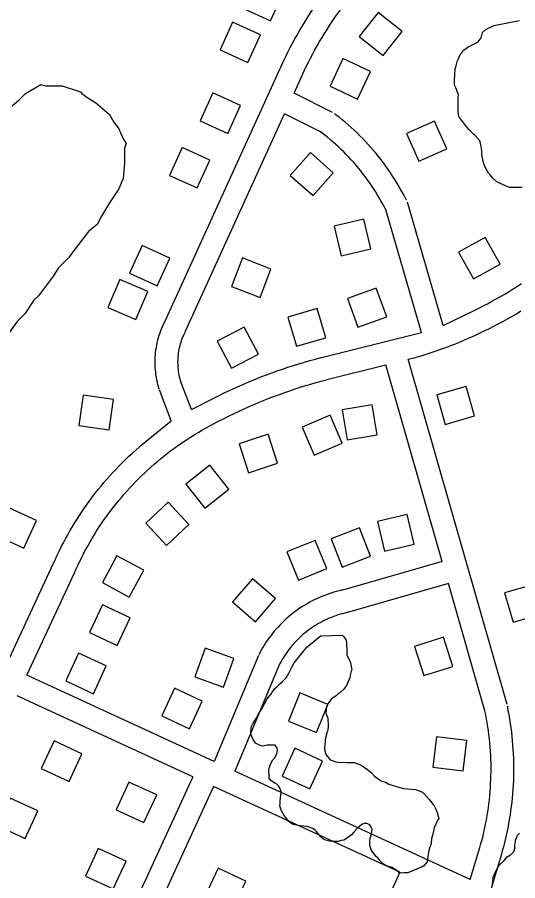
# Model space of a CAD drawing. Extents: x 3683402 to 3721514, y 487807 to 513565.
# Drawn here: x 3703981 to 3704638, y 495488 to 496621 of the extents above; entities that cross this region are included whole.
import ezdxf

# ---------------------------------------------------------------- set-up
doc = ezdxf.new("R2010")
doc.units = 0
for name, color, linetype in [('V-BLDG-OTLN', 7, 'Continuous'), ('V-ROAD-CNTR', 7, 'Continuous'), ('V-SITE-VEGE', 7, 'Continuous')]:
    doc.layers.add(name, color=color, linetype=linetype)

msp = doc.modelspace()

# ---------------------------------------------------------------- linework, layer by layer
at = {"layer": 'V-BLDG-OTLN'}
for points in [[(3704313.2, 496616.6), (3704329.8, 496653), (3704293.4, 496669.6), (3704276.8, 496633.2)], [(3704454.3, 496627.3), (3704429.5, 496595.9), (3704460.9, 496571.1), (3704485.7, 496602.5)], [(3704283.3, 496561.6), (3704299.9, 496598), (3704263.5, 496614.6), (3704247, 496578.2)], [(3704408.1, 496566.8), (3704391.3, 496530.5), (3704427.5, 496513.6), (3704444.4, 496549.9)], [(3704257.3, 496468.8), (3704273.9, 496505.2), (3704237.5, 496521.8), (3704220.9, 496485.4)], [(3704491.8, 496468.7), (3704508, 496432.2), (3704544.6, 496448.4), (3704528.4, 496484.9)], [(3704217, 496397.1), (3704233.6, 496433.5), (3704197.2, 496450.1), (3704180.6, 496413.7)], [(3704395.5, 496417.1), (3704365.5, 496443.6), (3704339, 496413.6), (3704369, 496387.1)], [(3704444.7, 496317.2), (3704435.6, 496356.2), (3704396.6, 496347), (3704405.8, 496308.1)], [(3704579.4, 496277.8), (3704614.3, 496297.2), (3704594.9, 496332.2), (3704559.9, 496312.7)], [(3704164.4, 496268.8), (3704181, 496305.2), (3704144.6, 496321.8), (3704128, 496285.4)], [(3704276.5, 496305.3), (3704262.1, 496268), (3704299.4, 496253.5), (3704313.8, 496290.8)], [(3704136.5, 496224.4), (3704152.3, 496261.2), (3704115.5, 496276.9), (3704099.8, 496240.1)], [(3704427.9, 496214.5), (3704465.6, 496228.1), (3704452, 496265.7), (3704414.4, 496252.2)], [(3704347.4, 496189.4), (3704385.7, 496200.7), (3704374.5, 496239.1), (3704336.1, 496227.8)], [(3704261.8, 496160.6), (3704297.3, 496179.2), (3704278.8, 496214.6), (3704243.3, 496196.1)], [(3704531.4, 496125.5), (3704542.4, 496087), (3704580.8, 496098), (3704569.8, 496136.5)], [(3704101.4, 496079.9), (3704107, 496119.5), (3704067.4, 496125.1), (3704061.8, 496085.5)], [(3704446.6, 496112.6), (3704407.1, 496106.1), (3704413.6, 496066.6), (3704453, 496073.1)], [(3704391.3, 496099), (3704354.6, 496083.2), (3704370.4, 496046.4), (3704407.1, 496062.3)], [(3704309.9, 496073.9), (3704271.9, 496061.5), (3704284.3, 496023.5), (3704322.4, 496035.9)], [(3704233.5, 496033.4), (3704202.2, 496008.5), (3704227, 495977.2), (3704258.4, 496002.1)], [(3704178.9, 495984.7), (3704149.6, 495957.5), (3704176.8, 495928.2), (3704206.1, 495955.4)], [(3703989.4, 495924.4), (3704006.2, 495960.7), (3703969.9, 495977.5), (3703953.1, 495941.2)], [(3704462.6, 495920.7), (3704501.6, 495929.7), (3704492.6, 495968.6), (3704453.6, 495959.6)], [(3704407.2, 495899.4), (3704444.4, 495914), (3704429.9, 495951.2), (3704392.6, 495936.7)], [(3704349.8, 495882.6), (3704386.9, 495897.7), (3704371.8, 495934.7), (3704334.7, 495919.6)], [(3704111.7, 495914.7), (3704092.6, 495879.5), (3704127.8, 495860.4), (3704146.9, 495895.6)], [(3704293.5, 495828.1), (3704319.6, 495858.4), (3704289.4, 495884.5), (3704263.2, 495854.2)], [(3704620.4, 495866), (3704631.4, 495827.5), (3704669.9, 495838.6), (3704658.8, 495877)], [(3704112, 495796.9), (3704128.9, 495833.2), (3704092.6, 495850.1), (3704075.7, 495813.8)], [(3704552.3, 495769.4), (3704540.3, 495807.6), (3704502.2, 495795.6), (3704514.2, 495757.4)], [(3704044.6, 495750.4), (3704080.9, 495733.6), (3704097.6, 495770), (3704061.3, 495786.7)], [(3704251.4, 495742), (3704265.2, 495779.6), (3704227.6, 495793.3), (3704213.9, 495755.8)], [(3704170.6, 495704.4), (3704206.9, 495687.7), (3704223.7, 495724), (3704187.3, 495740.8)], [(3704351.5, 495734.6), (3704336.6, 495697.5), (3704373.7, 495682.5), (3704388.6, 495719.6)], [(3704565.9, 495632.4), (3704570.8, 495672.1), (3704531.1, 495677), (3704526.2, 495637.3)], [(3704012.4, 495635.3), (3704048.8, 495618.5), (3704065.5, 495654.9), (3704029.2, 495671.6)], [(3704328.6, 495625.6), (3704364.9, 495608.9), (3704381.6, 495645.2), (3704345.3, 495662)], [(3704110.8, 495581.4), (3704147.1, 495564.7), (3704163.9, 495601), (3704127.5, 495617.7)], [(3703954.8, 495560.3), (3703991.1, 495543.5), (3704007.9, 495579.8), (3703971.5, 495596.6)], [(3704070.5, 495494.4), (3704106.8, 495477.7), (3704123.6, 495514), (3704087.2, 495530.7)], [(3704227.6, 495468.2), (3704263.9, 495451.4), (3704280.7, 495487.8), (3704244.3, 495504.5)]]:
    msp.add_lwpolyline(points, close=True, dxfattribs=at)
at = {"layer": 'V-ROAD-CNTR'}
for points in [[(3704330.3, 496563.7), (3704333.1, 496569.6), (3704336.1, 496575.5), (3704339, 496581.3), (3704342.1, 496587.1), (3704345.2, 496592.9), (3704348.5, 496598.6), (3704351.7, 496604.3), (3704355.1, 496610), (3704358.5, 496615.6), (3704362, 496621.2), (3704365.6, 496626.7), (3704369.2, 496632.2), (3704372.9, 496637.6), (3704376.7, 496643), (3704380.5, 496648.3), (3704384.4, 496653.6), (3704388.4, 496658.9), (3704392.4, 496664.1), (3704396.5, 496669.2), (3704400.7, 496674.3), (3704404.8, 496679.2)], [(3704357.4, 496550.8), (3704360.1, 496556.4), (3704362.9, 496562), (3704365.7, 496567.5), (3704368.6, 496573), (3704371.5, 496578.4), (3704374.5, 496583.8), (3704377.6, 496589.2), (3704380.8, 496594.5), (3704384, 496599.8), (3704387.3, 496605.1), (3704390.7, 496610.3), (3704394.1, 496615.4), (3704397.6, 496620.6), (3704401.1, 496625.6), (3704404.8, 496630.7), (3704408.4, 496635.7), (3704412.2, 496640.6), (3704416, 496645.5), (3704419.8, 496650.3), (3704423.8, 496655.1), (3704427.8, 496659.9)], [(3704173.9, 496220.7), (3704330.2, 496563.5)], [(3704344, 496521.5), (3704357.5, 496551)], [(3704394.7, 496496.2), (3704344, 496521.5)], [(3704201.2, 496208.2), (3704331.6, 496494.2)], [(3704381.3, 496469.3), (3704331.6, 496494.2)], [(3704491.6, 496381.2), (3704489.3, 496385.7), (3704486.8, 496390.3), (3704484.3, 496394.9), (3704481.6, 496399.5), (3704479, 496404), (3704476.2, 496408.4), (3704473.4, 496412.8), (3704470.5, 496417.2), (3704467.5, 496421.5), (3704464.5, 496425.8), (3704461.4, 496430), (3704458.2, 496434.2), (3704454.9, 496438.3), (3704451.6, 496442.4), (3704448.3, 496446.4), (3704444.8, 496450.3), (3704441.3, 496454.2), (3704437.8, 496458.1), (3704434.2, 496461.9), (3704430.5, 496465.6), (3704426.7, 496469.3), (3704423, 496472.9), (3704419.1, 496476.5), (3704415.2, 496479.9), (3704411.2, 496483.4), (3704407.2, 496486.7), (3704403.1, 496490), (3704399, 496493.2), (3704397.2, 496494.7)], [(3704464.9, 496367.5), (3704462.7, 496371.8), (3704460.5, 496376), (3704458.1, 496380.2), (3704455.8, 496384.3), (3704453.3, 496388.4), (3704450.8, 496392.4), (3704448.2, 496396.4), (3704445.6, 496400.4), (3704442.9, 496404.3), (3704440.2, 496408.2), (3704437.3, 496412), (3704434.5, 496415.8), (3704431.5, 496419.6), (3704428.5, 496423.3), (3704425.4, 496426.9), (3704422.3, 496430.5), (3704419.2, 496434.1), (3704415.9, 496437.6), (3704412.6, 496441), (3704409.3, 496444.4), (3704405.9, 496447.7), (3704402.4, 496451), (3704398.9, 496454.2), (3704395.4, 496457.4), (3704391.8, 496460.5), (3704388.1, 496463.6), (3704384.4, 496466.6), (3704380.7, 496469.5), (3704378.9, 496470.9)], [(3704539.7, 496216.9), (3704492.7, 496378.5)], [(3704511.1, 496207.6), (3704463.9, 496370.1)], [(3704539.7, 496216.9), (3704580.6, 496236.4), (3704586.4, 496239.3), (3704592.2, 496242.3), (3704598, 496245.3), (3704603.7, 496248.4), (3704609.4, 496251.5), (3704615, 496254.7), (3704620.6, 496258), (3704626.2, 496261.4), (3704631.7, 496264.8), (3704637.2, 496268.3), (3704642.6, 496271.8)], [(3704504.3, 496175), (3704510.8, 496176.9), (3704517.3, 496178.9), (3704523.9, 496181.1), (3704530.4, 496183.3), (3704536.8, 496185.5), (3704543.3, 496187.9), (3704549.7, 496190.3), (3704556.1, 496192.8), (3704562.4, 496195.4), (3704568.7, 496198.1), (3704575, 496200.8), (3704581.3, 496203.6), (3704587.5, 496206.5), (3704593.7, 496209.5), (3704599.8, 496212.5), (3704606, 496215.6), (3704612, 496218.8), (3704618.1, 496222), (3704624.1, 496225.4), (3704630, 496228.7), (3704635.9, 496232.2), (3704641.8, 496235.8)], [(3704167.2, 496133.1), (3704166.3, 496136.1), (3704165.4, 496139.2), (3704164.7, 496142.4), (3704164, 496145.6), (3704163.4, 496148.9), (3704162.9, 496152.1), (3704162.5, 496155.3), (3704162.1, 496158.6), (3704161.9, 496161.9), (3704161.8, 496165.2), (3704161.7, 496168.4), (3704161.8, 496171.7), (3704161.9, 496175), (3704162.1, 496178.3), (3704162.4, 496181.5), (3704162.9, 496184.8), (3704163.4, 496188), (3704163.9, 496191.3), (3704164.6, 496194.5), (3704165.4, 496197.7), (3704166.2, 496200.8), (3704167.2, 496204), (3704168.2, 496207.1), (3704169.3, 496210.2), (3704170.6, 496213.2), (3704171.8, 496216.2), (3704173.2, 496219.2), (3704174.1, 496221.1)], [(3704195.9, 496141.8), (3704195.1, 496144.4), (3704194.5, 496146.7), (3704193.9, 496149.1), (3704193.4, 496151.5), (3704193, 496153.9), (3704192.6, 496156.3), (3704192.3, 496158.7), (3704192, 496161.2), (3704191.9, 496163.6), (3704191.8, 496166), (3704191.7, 496168.5), (3704191.8, 496170.9), (3704191.9, 496173.4), (3704192, 496175.8), (3704192.3, 496178.2), (3704192.6, 496180.6), (3704192.9, 496183.1), (3704193.4, 496185.5), (3704193.9, 496187.9), (3704194.5, 496190.2), (3704195.1, 496192.6), (3704195.8, 496194.9), (3704196.6, 496197.2), (3704197.4, 496199.5), (3704198.3, 496201.8), (3704199.3, 496204), (3704200.3, 496206.3), (3704201.1, 496207.9)], [(3704379.9, 496174.8), (3704511.1, 496207.6)], [(3704209.4, 496106.3), (3704238.9, 496121.5), (3704245.6, 496124.9), (3704252.4, 496128.2), (3704259.2, 496131.4), (3704266, 496134.6), (3704272.9, 496137.7), (3704279.8, 496140.7), (3704286.7, 496143.6), (3704293.6, 496146.4), (3704300.6, 496149.2), (3704307.7, 496151.9), (3704314.7, 496154.5), (3704321.8, 496157.1), (3704328.9, 496159.5), (3704336, 496161.9), (3704343.2, 496164.2), (3704350.3, 496166.5), (3704357.6, 496168.6), (3704364.8, 496170.7), (3704372, 496172.7), (3704379.3, 496174.6), (3704379.8, 496174.7)], [(3704493.6, 496172.3), (3704503.7, 496174.8)], [(3704623.5, 495719.6), (3704493.6, 496172.3)], [(3704387.2, 496145.7), (3704464.5, 496165)], [(3704538.5, 495907.1), (3704464.5, 496165)], [(3704209.4, 496106.3), (3704195.6, 496142.8)], [(3704246, 496091.5), (3704252.5, 496094.8), (3704258.9, 496098), (3704265.4, 496101.2), (3704271.9, 496104.3), (3704278.4, 496107.3), (3704285, 496110.2), (3704291.6, 496113.1), (3704298.2, 496115.9), (3704304.9, 496118.6), (3704311.6, 496121.3), (3704318.3, 496123.8), (3704325, 496126.3), (3704331.8, 496128.8), (3704338.6, 496131.1), (3704345.4, 496133.4), (3704352.2, 496135.6), (3704359.1, 496137.8), (3704366, 496139.8), (3704372.9, 496141.8), (3704379.8, 496143.7), (3704386.8, 496145.6), (3704387.3, 496145.7)], [(3704182.9, 496091.6), (3704167.5, 496132.2)], [(3704224.9, 496114.4), (3704229.9, 496116.9), (3704232.5, 496118.2)], [(3704028.5, 495904.5), (3704030.9, 495909.9), (3704033.4, 495915.3), (3704036, 495920.7), (3704038.7, 495926.1), (3704041.4, 495931.4), (3704044.2, 495936.7), (3704047.1, 495941.9), (3704050, 495947.1), (3704053, 495952.2), (3704056.1, 495957.4), (3704059.3, 495962.4), (3704062.5, 495967.5), (3704065.8, 495972.4), (3704069.2, 495977.4), (3704072.6, 495982.3), (3704076.1, 495987.1), (3704079.7, 495991.9), (3704083.3, 495996.6), (3704087, 496001.3), (3704090.8, 496006), (3704094.6, 496010.5), (3704098.5, 496015.1), (3704102.5, 496019.5), (3704106.5, 496024), (3704110.6, 496028.3), (3704114.7, 496032.6), (3704118.9, 496036.9), (3704123.2, 496041.1), (3704127.5, 496045.2), (3704131.9, 496049.3), (3704136.3, 496053.3), (3704140.8, 496057.2), (3704145.3, 496061.1), (3704149.9, 496065), (3704182.9, 496091.6)], [(3704055.9, 495892.3), (3704058.2, 495897.5), (3704060.6, 495902.6), (3704063, 495907.6), (3704065.4, 495912.5), (3704068, 495917.5), (3704070.6, 495922.4), (3704073.3, 495927.3), (3704076, 495932.1), (3704078.8, 495936.9), (3704081.7, 495941.7), (3704084.6, 495946.4), (3704087.6, 495951.1), (3704090.7, 495955.7), (3704093.8, 495960.3), (3704097, 495964.8), (3704100.3, 495969.3), (3704103.6, 495973.8), (3704107, 495978.2), (3704110.5, 495982.6), (3704114, 495986.9), (3704117.5, 495991.1), (3704121.1, 495995.4), (3704124.8, 495999.5), (3704128.6, 496003.6), (3704132.4, 496007.7), (3704136.2, 496011.7), (3704140.1, 496015.7), (3704144.1, 496019.6), (3704148.1, 496023.4), (3704152.2, 496027.2), (3704156.3, 496030.9), (3704160.5, 496034.6), (3704164.7, 496038.2), (3704169, 496041.8), (3704173.3, 496045.3), (3704177.6, 496048.7), (3704182.1, 496052.1), (3704186.5, 496055.4), (3704191, 496058.6), (3704195.6, 496061.8), (3704200.2, 496065), (3704204.8, 496068), (3704209.5, 496071), (3704214.2, 496073.9), (3704219, 496076.8), (3704223.8, 496079.6), (3704228.6, 496082.3), (3704233.5, 496085), (3704238.4, 496087.6), (3704243.4, 496090.1), (3704245.9, 496091.4)], [(3703965.2, 495767.9), (3704028.6, 495904.7)], [(3704538.5, 495907.1), (3704406.2, 495869.2)], [(3703993.5, 495757.8), (3704055.8, 495892.1)], [(3704546.7, 495878.2), (3704414.4, 495840.3)], [(3704594.6, 495711.3), (3704546.7, 495878.2)], [(3704406.9, 495869.4), (3704403.4, 495868.5), (3704399.7, 495867.6), (3704396.1, 495866.6), (3704392.4, 495865.4), (3704388.9, 495864.2), (3704385.3, 495863), (3704381.8, 495861.6), (3704378.3, 495860.1), (3704374.8, 495858.6), (3704371.4, 495857), (3704368, 495855.3), (3704364.7, 495853.5), (3704361.4, 495851.7), (3704358.1, 495849.8), (3704354.9, 495847.8), (3704351.8, 495845.7), (3704348.6, 495843.5), (3704345.6, 495841.3), (3704342.6, 495839), (3704339.6, 495836.7), (3704336.7, 495834.3), (3704333.9, 495831.8), (3704331.1, 495829.2), (3704328.4, 495826.6), (3704325.7, 495823.9), (3704323.1, 495821.1), (3704320.6, 495818.3), (3704318.1, 495815.5), (3704315.7, 495812.6), (3704313.4, 495809.6), (3704311.1, 495806.5), (3704308.9, 495803.5), (3704306.8, 495800.3), (3704304.8, 495797.1), (3704302.8, 495793.9), (3704300.9, 495790.6), (3704299.1, 495787.4), (3704297.9, 495785)], [(3704413.7, 495840.2), (3704410.6, 495839.4), (3704407.6, 495838.6), (3704404.6, 495837.8), (3704401.7, 495836.9), (3704398.7, 495835.9), (3704395.8, 495834.9), (3704393, 495833.7), (3704390.1, 495832.6), (3704387.3, 495831.3), (3704384.5, 495830), (3704381.8, 495828.6), (3704379, 495827.2), (3704376.3, 495825.7), (3704373.7, 495824.1), (3704371.1, 495822.5), (3704368.5, 495820.8), (3704366, 495819), (3704363.5, 495817.2), (3704361, 495815.4), (3704358.6, 495813.4), (3704356.2, 495811.5), (3704353.9, 495809.4), (3704351.6, 495807.4), (3704349.4, 495805.2), (3704347.3, 495803), (3704345.1, 495800.8), (3704343.1, 495798.5), (3704341.1, 495796.2), (3704339.1, 495793.8), (3704337.2, 495791.4), (3704335.4, 495788.9), (3704333.6, 495786.4), (3704331.9, 495783.8), (3704330.2, 495781.2), (3704328.6, 495778.6), (3704327, 495775.9), (3704325.5, 495773.2), (3704324.5, 495771.2)], [(3704297.3, 495783.9), (3704239.2, 495644.6)], [(3704325, 495772.3), (3704266.5, 495632)], [(3704239.2, 495644.6), (3703993.5, 495757.8)], [(3704211.1, 495624.5), (3703980.9, 495730.6)], [(3704575.2, 495489.7), (3704587.8, 495531.9), (3704589.3, 495537), (3704590.7, 495542.1), (3704592, 495547.3), (3704593.2, 495552.5), (3704594.3, 495557.7), (3704595.4, 495562.9), (3704596.4, 495568.2), (3704597.4, 495573.4), (3704598.2, 495578.7), (3704599, 495583.9), (3704599.7, 495589.2), (3704600.3, 495594.5), (3704600.9, 495599.8), (3704601.3, 495605.1), (3704601.7, 495610.4), (3704602, 495615.8), (3704602.3, 495621.1), (3704602.4, 495626.4), (3704602.5, 495631.7), (3704602.5, 495637.1), (3704602.5, 495642.4), (3704602.3, 495647.7), (3704602.1, 495653), (3704601.8, 495658.4), (3704601.4, 495663.7), (3704601, 495669), (3704600.5, 495674.3), (3704599.8, 495679.6), (3704599.2, 495684.9), (3704598.4, 495690.1), (3704597.6, 495695.4), (3704596.7, 495700.7), (3704595.7, 495705.9), (3704594.6, 495711.2), (3704593.9, 495714.4)], [(3704602.8, 495477), (3704616.6, 495523.5), (3704618.2, 495529), (3704619.7, 495534.6), (3704621.1, 495540.2), (3704622.4, 495545.8), (3704623.7, 495551.4), (3704624.8, 495557.1), (3704625.9, 495562.7), (3704626.9, 495568.4), (3704627.9, 495574.1), (3704628.7, 495579.8), (3704629.5, 495585.5), (3704630.1, 495591.2), (3704630.7, 495596.9), (3704631.2, 495602.7), (3704631.7, 495608.4), (3704632, 495614.2), (3704632.3, 495619.9), (3704632.4, 495625.7), (3704632.5, 495631.5), (3704632.5, 495637.2), (3704632.5, 495643), (3704632.3, 495648.7), (3704632.1, 495654.5), (3704631.7, 495660.3), (3704631.3, 495666), (3704630.9, 495671.7), (3704630.3, 495677.5), (3704629.6, 495683.2), (3704628.9, 495688.9), (3704628.1, 495694.6), (3704627.2, 495700.3), (3704626.2, 495706), (3704625.1, 495711.6), (3704624, 495717.3), (3704624.2, 495716.4)], [(3704575.2, 495489.7), (3704266.5, 495632)], [(3704211.1, 495624.5), (3704021.1, 495210.3)], [(3704238.3, 495611.9), (3704048.4, 495197.8)], [(3704482.8, 495499.3), (3704238.3, 495611.9)], [(3704482.8, 495499.3), (3704375, 495260.6)]]:
    msp.add_lwpolyline(points, dxfattribs=at)
at = {"layer": 'V-SITE-VEGE'}
for points in [[(3704643.5, 496397.9), (3704626.9, 496397.8), (3704622.4, 496399.3), (3704610.3, 496405.2), (3704604.7, 496410.2), (3704601.2, 496414.2), (3704599.2, 496416.7), (3704595.6, 496422.7), (3704593.1, 496428.7), (3704592, 496431.7), (3704590.5, 496440.8), (3704590.5, 496444.8), (3704589.9, 496449.3), (3704589.4, 496451.3), (3704588.9, 496455.9), (3704587.9, 496458.9), (3704581.3, 496466.4), (3704579.3, 496467.9), (3704573.2, 496473.9), (3704563.6, 496485.9), (3704561, 496489.4), (3704560, 496492.4), (3704559.5, 496500.4), (3704559.4, 496504.4), (3704559.4, 496516), (3704559.8, 496519.5), (3704556.3, 496528.5), (3704554.7, 496532.1), (3704554.7, 496538.1), (3704555.6, 496553.7), (3704556.6, 496557.2), (3704557.1, 496559.7), (3704558.1, 496563.2), (3704559.6, 496565.8), (3704562, 496572.3), (3704564, 496574.3), (3704566, 496577.4), (3704567.5, 496578.9), (3704570.5, 496580.4), (3704572, 496581.9), (3704578.5, 496585.5), (3704581.6, 496586.5), (3704585.6, 496589), (3704589.5, 496594.1), (3704591.5, 496601.1), (3704595.5, 496605.2), (3704606, 496610.3), (3704639.7, 496617)], [(3703974, 496505), (3703984, 496513), (3703991.9, 496521), (3704011.8, 496533), (3704017.8, 496531), (3704039.7, 496531.1), (3704063.7, 496523.2), (3704065.7, 496521.2), (3704073.7, 496515.3), (3704083.7, 496509.3), (3704101.7, 496493.4), (3704107.7, 496483.5), (3704113.7, 496475.5), (3704119.7, 496461.6), (3704123.7, 496455.6), (3704121.8, 496449.6), (3704121.8, 496429.7), (3704119.9, 496409.7), (3704117.9, 496405.7), (3704114, 496395.8), (3704102.1, 496377.8), (3704090.2, 496357.8), (3704086.2, 496349.8), (3704074.3, 496339.8), (3704052.4, 496311.8), (3704048.5, 496305.8), (3704034.5, 496291.8), (3704028.6, 496281.8), (3704008.7, 496255.8), (3704002.8, 496249.8), (3703990.9, 496231.9), (3703980.9, 496221.8), (3703965.1, 496199.9)], [(3704473, 495505.6), (3704468.5, 495507), (3704466, 495507.5), (3704461.4, 495510), (3704456.9, 495514.5), (3704454.3, 495518), (3704452.3, 495519.5), (3704445.7, 495528), (3704443.7, 495534.5), (3704443.6, 495541.1), (3704444.1, 495543.6), (3704445.6, 495549.6), (3704446.6, 495555.7), (3704445, 495559.2), (3704443.5, 495561.7), (3704439.5, 495563.2), (3704436, 495563.1), (3704433, 495562.1), (3704427.5, 495557.1), (3704422.5, 495552), (3704419.5, 495548.5), (3704413, 495543.4), (3704409.5, 495541.4), (3704405.9, 495540.8), (3704401.9, 495539.8), (3704395.4, 495539.8), (3704390.4, 495540.2), (3704384.3, 495541.7), (3704381.8, 495543.2), (3704378.8, 495546.2), (3704373.7, 495552.7), (3704371.7, 495554.7), (3704368.6, 495556.7), (3704361.1, 495559.2), (3704352.5, 495560.1), (3704345, 495561.6), (3704341.5, 495562.6), (3704337.4, 495566.1), (3704335.4, 495568.1), (3704333.4, 495571.1), (3704331.3, 495573.6), (3704327.3, 495580.6), (3704325.2, 495586.6), (3704325.7, 495589.6), (3704325.7, 495594.1), (3704326.2, 495596.2), (3704326.2, 495598.2), (3704326.7, 495600.2), (3704327.1, 495603.2), (3704327.1, 495605.2), (3704325.1, 495610.7), (3704323.6, 495612.7), (3704321.5, 495614.7), (3704319.5, 495615.7), (3704317.5, 495617.2), (3704313.5, 495619.7), (3704311.4, 495622.7), (3704311.4, 495625.7), (3704310.9, 495632.3), (3704310.9, 495634.3), (3704312.8, 495640.3), (3704316.3, 495646.9), (3704318.3, 495648.9), (3704321.3, 495654.9), (3704322.3, 495659.5), (3704321.8, 495662), (3704320.7, 495664.5), (3704319.2, 495666), (3704308.7, 495665.9), (3704302.6, 495664.9), (3704298.6, 495665.9), (3704293.6, 495668.9), (3704292, 495670.9), (3704290.5, 495673.4), (3704288, 495679.4), (3704287.4, 495683.4), (3704287.9, 495687.4), (3704287.9, 495689.9), (3704290.4, 495695), (3704292.4, 495698.5), (3704294.4, 495701), (3704296.9, 495706.1), (3704302.3, 495714.6), (3704308.8, 495726.8), (3704314.3, 495733.8), (3704315.3, 495735.8), (3704318.3, 495739.9), (3704321.3, 495742.4), (3704325.3, 495746.5), (3704328.8, 495749.5), (3704333.8, 495754.6), (3704337.2, 495760.6), (3704342.2, 495770.2), (3704344.2, 495774.2), (3704346.2, 495776.7), (3704351.7, 495783.3), (3704356.7, 495789.9), (3704358.7, 495791.9), (3704360.2, 495794.4), (3704375.7, 495807.1), (3704379.2, 495809.6)], [(3704379.2, 495809.6), (3704407.3, 495810.3), (3704408.8, 495808.8), (3704410.9, 495806.3), (3704412.4, 495803.8), (3704412.9, 495800.3), (3704413.5, 495788.7), (3704413.5, 495784.7), (3704415, 495780.7), (3704416.6, 495777.7), (3704418.1, 495774.2), (3704419.7, 495765.1), (3704418.7, 495762.1), (3704417.2, 495754.6), (3704412.7, 495744.5), (3704409.3, 495739.4), (3704404.3, 495734.9), (3704401.3, 495732.8), (3704399.3, 495730.8), (3704393.2, 495726.8), (3704388.3, 495720.2), (3704386.8, 495716.2), (3704385.8, 495708.6), (3704386.3, 495706.6), (3704388.4, 495701.6), (3704388.9, 495691), (3704388.5, 495685.5), (3704387.5, 495683.5), (3704385, 495673.4), (3704385, 495670.9), (3704384.6, 495667.4), (3704384.1, 495661.9), (3704384.6, 495658.8), (3704385.6, 495654.3), (3704387.7, 495651.8), (3704390.7, 495648.3), (3704392.7, 495646.3), (3704395.3, 495645.3), (3704398.8, 495644.4), (3704401.3, 495643.9), (3704412.9, 495643.4), (3704422.9, 495643.5), (3704429, 495641), (3704433.5, 495639), (3704440.6, 495634.1), (3704445.6, 495629.6), (3704449.7, 495625.6), (3704458.2, 495619.1), (3704464.8, 495617.1), (3704468.3, 495615.1), (3704482.9, 495610.7), (3704487.5, 495609.2), (3704503.6, 495607.8), (3704507.1, 495606.8), (3704509.6, 495605.8), (3704512.6, 495604.3), (3704514.7, 495602.3), (3704521.2, 495594.8), (3704527.8, 495586.3), (3704529.3, 495583.8), (3704530.9, 495579.8), (3704531.9, 495577.8), (3704534, 495569.8), (3704532.5, 495568.3), (3704528, 495557.7), (3704526, 495549.1), (3704524.6, 495543.6), (3704524.1, 495537), (3704521.1, 495528.5), (3704519.7, 495519.4), (3704519.2, 495517.4), (3704518.7, 495512.9), (3704514.2, 495507.8), (3704512.2, 495506.3), (3704493.2, 495498.6), (3704488.6, 495498.6), (3704484.6, 495498.1), (3704482.1, 495498.6), (3704480.1, 495500.1), (3704478.6, 495501.6), (3704473, 495505.6)], [(3704604.3, 495483.6), (3704605.2, 495490.5), (3704605.3, 495493.1), (3704608.8, 495500.9), (3704611.5, 495506), (3704613.3, 495508.6), (3704620.3, 495515.4), (3704623.9, 495519.7), (3704628.2, 495522.3), (3704631.8, 495525.7), (3704633.6, 495530), (3704633.6, 495535.2), (3704634.5, 495538.7), (3704634.6, 495541.3), (3704637.3, 495548.2), (3704639.9, 495550.7)]]:
    msp.add_lwpolyline(points, dxfattribs=at)

doc.saveas('drawing.dxf')
